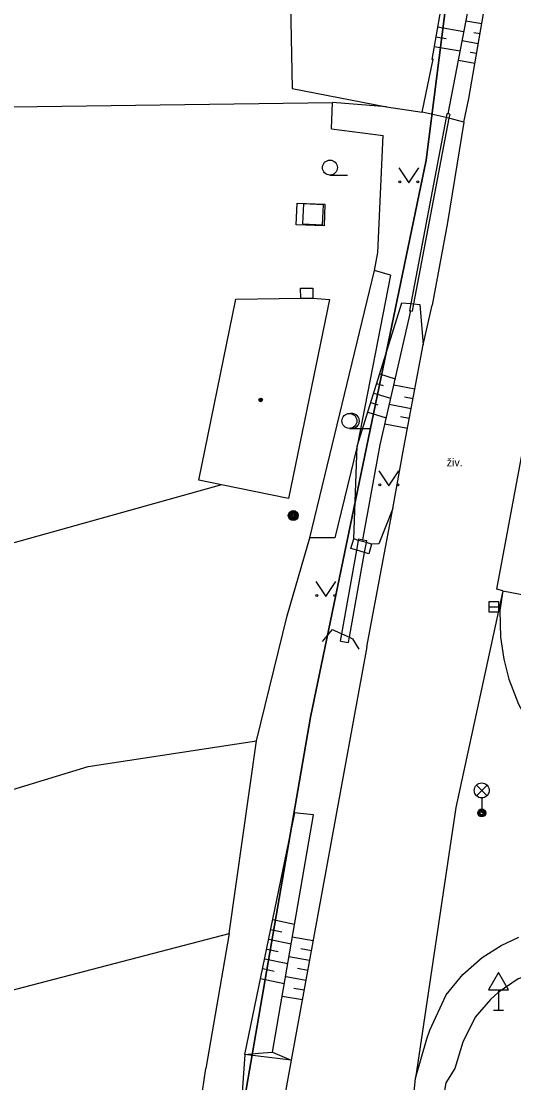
# Model space of a CAD drawing. Extents: x -598233 to -596890, y -1157848 to -1156431.
# Drawn here: x -598066.3 to -598041.7, y -1156687.5 to -1156634.5 of the extents above; entities that cross this region are included whole.
import ezdxf

# ---------------------------------------------------------------- set-up
doc = ezdxf.new("R2010")
doc.units = 0
for name, color, linetype in [('Level 10', 7, 'Continuous'), ('Level 11', 7, 'Continuous'), ('Level 14', 7, 'Continuous'), ('Level 15', 7, 'Continuous'), ('Level 21', 7, 'Continuous'), ('Level 25', 7, 'Continuous'), ('Level 26', 7, 'Continuous'), ('Level 27', 7, 'Continuous'), ('Level 33', 7, 'Continuous'), ('Level 34', 7, 'Continuous'), ('Level 36', 7, 'Continuous'), ('Level 39', 7, 'Continuous'), ('Level 40', 7, 'Continuous'), ('Level 5', 7, 'Continuous'), ('Level 51', 7, 'Continuous'), ('Level 7', 7, 'Continuous'), ('Level 8', 7, 'Continuous'), ('Vrstva 54', 7, 'Continuous'), ('Vrstva 60', 7, 'Continuous')]:
    doc.layers.add(name, color=color, linetype=linetype)

msp = doc.modelspace()

# ---------------------------------------------------------------- linework, layer by layer
at = {"layer": 'Level 10'}
for points in [[(-598044.17, -1156639.53), (-598043.91, -1156638.34), (-598043.1, -1156633.64), (-598042.7, -1156631.74)], [(-598044.17, -1156639.53), (-598044.98, -1156644.54), (-598045.75, -1156648.68)], [(-598049.01, -1156665.75), (-598047.71, -1156658.84), (-598047.16, -1156655.78), (-598046.19, -1156650.66), (-598045.75, -1156648.68)], [(-598042.22, -1156662.95), (-598042.52, -1156662.86), (-598040.53, -1156652.25), (-598040.26, -1156652.16)], [(-598042.22, -1156662.95), (-598042.36, -1156663.93), (-598042.34, -1156665.26), (-598042.1599, -1156666.37), (-598041.9099, -1156667.37), (-598041.44, -1156668.61), (-598040.73, -1156669.88), (-598039.95, -1156670.93), (-598039.7, -1156671.2)], [(-598049.01, -1156665.75), (-598052.78, -1156686.41), (-598053.66, -1156691.19), (-598054.01, -1156693.12), (-598054.41, -1156695.31), (-598055.3, -1156702.76), (-598055.9, -1156707.71), (-598056.02, -1156708.72), (-598056.25, -1156712.35)], [(-598046.58, -1156687.31), (-598046.01, -1156685.34), (-598045.87, -1156684.9), (-598045.04, -1156683.14), (-598044.2199, -1156682.12), (-598043.25, -1156681.27), (-598042.3, -1156680.67), (-598041.4099, -1156680.26)], [(-598048.6, -1156699.78), (-598046.62, -1156687.82), (-598046.58, -1156687.31)]]:
    msp.add_lwpolyline(points, dxfattribs=at)
at = {"layer": 'Level 11'}
for points in [[(-598052.9, -1156629.39), (-598052.73, -1156637.84), (-598048.02, -1156638.76)], [(-598045.69, -1156636.38), (-598045.76, -1156636.39)], [(-598050.77, -1156639.86), (-598050.72, -1156638.54)], [(-598045.05, -1156639.3), (-598046.81, -1156648.59)], [(-598044.91, -1156639.33), (-598046.67, -1156648.61)], [(-598045.01, -1156639.11), (-598045.05, -1156639.3)], [(-598044.87, -1156639.13), (-598044.94, -1156639.12), (-598045.01, -1156639.11)], [(-598044.87, -1156639.13), (-598044.91, -1156639.33)], [(-598052.49, -1156643.57), (-598051.1, -1156643.62), (-598051.14, -1156644.71), (-598052.53, -1156644.6599), (-598052.49, -1156643.57)], [(-598052.31, -1156648.33), (-598052.32, -1156647.83), (-598051.71, -1156647.83), (-598051.71, -1156648.32)], [(-598046.81, -1156648.59), (-598046.88, -1156648.95)], [(-598046.67, -1156648.61), (-598046.74, -1156648.97)], [(-598046.88, -1156648.95), (-598046.81, -1156648.96), (-598046.74, -1156648.97)], [(-598049.51, -1156660.92), (-598049.8, -1156660.84), (-598049.66, -1156660.36)], [(-598049.42, -1156660.43), (-598049.66, -1156660.36)], [(-598049.51, -1156660.92), (-598049.42, -1156660.43)], [(-598049.42, -1156660.43), (-598049.41, -1156660.36)], [(-598049.03, -1156660.54), (-598049.42, -1156660.43)], [(-598049.41, -1156660.36), (-598049.21, -1156660.4), (-598049.01, -1156660.44)], [(-598049.12, -1156661.04), (-598049.03, -1156660.54)], [(-598048.77, -1156660.62), (-598048.91, -1156661.1), (-598049.12, -1156661.04)], [(-598049.03, -1156660.54), (-598049.01, -1156660.44)], [(-598048.77, -1156660.62), (-598049.03, -1156660.54)], [(-598050.26, -1156665.1), (-598049.51, -1156660.92)], [(-598049.88, -1156665.27), (-598049.12, -1156661.04)], [(-598049.12, -1156661.04), (-598049.51, -1156660.92)], [(-598042.22, -1156662.95), (-598044.57, -1156673.78), (-598046.58, -1156687.31)], [(-598042.22, -1156662.95), (-598040.3, -1156663.32), (-598040.4099, -1156664.11), (-598040.32, -1156665.51), (-598039.87, -1156667.38), (-598039.25, -1156668.59), (-598038.61, -1156669.39), (-598038.02, -1156670.12)], [(-598050.33, -1156665.46), (-598050.26, -1156665.1)], [(-598050.33, -1156665.46), (-598049.93, -1156665.54)], [(-598049.93, -1156665.54), (-598049.88, -1156665.27)], [(-598052.34, -1156674.08), (-598052.6, -1156674.05)], [(-598051.68, -1156674.14), (-598052.34, -1156674.08)], [(-598040.4099, -1156681.98), (-598041.45, -1156682.34), (-598042.45, -1156683.02), (-598042.83, -1156683.38), (-598043.6, -1156684.25), (-598044.2199, -1156685.5), (-598044.61, -1156686.83), (-598045.06, -1156687.53), (-598045.14, -1156688.02)], [(-598055.11, -1156686.12), (-598055.44, -1156690.85)], [(-598055.11, -1156686.12), (-598055.44, -1156690.85)], [(-598052.78, -1156686.4099), (-598054.442, -1156686.2029), (-598055.11, -1156686.12)], [(-598052.78, -1156686.4099), (-598054.442, -1156686.2029), (-598055.11, -1156686.12)]]:
    msp.add_lwpolyline(points, dxfattribs=at)
at = {"layer": 'Level 14'}
for points in [[(-598044.94, -1156639.12), (-598043.97, -1156634.01)], [(-598045.05, -1156639.3), (-598046.24, -1156639.03)], [(-598045.05, -1156639.3), (-598046.24, -1156639.03)], [(-598045, -1156639.31), (-598045.05, -1156639.3)], [(-598044.91, -1156639.33), (-598045, -1156639.31)], [(-598044.17, -1156639.53), (-598044.91, -1156639.33)], [(-598049.66, -1156660.36), (-598049.49, -1156655.72), (-598047.26, -1156648.55)], [(-598049.66, -1156660.36), (-598049.49, -1156655.72), (-598047.26, -1156648.55)], [(-598047.26, -1156648.55), (-598046.81, -1156648.59)], [(-598046.81, -1156648.59), (-598046.67, -1156648.61)], [(-598046.67, -1156648.61), (-598046.36, -1156648.64), (-598046.19, -1156650.66)], [(-598048.35, -1156655.65), (-598046.81, -1156648.96)], [(-598049.21, -1156660.4), (-598048.35, -1156655.65)], [(-598047.71, -1156658.84), (-598048.41, -1156660.6)], [(-598048.41, -1156660.6), (-598048.77, -1156660.62)], [(-598051.22, -1156665.48), (-598050.72, -1156664.88), (-598050.62, -1156664.93), (-598050.26, -1156665.1)], [(-598051.22, -1156665.48), (-598050.72, -1156664.88), (-598050.62, -1156664.93), (-598050.26, -1156665.1)], [(-598050.26, -1156665.1), (-598049.88, -1156665.27)], [(-598049.88, -1156665.27), (-598049.72, -1156665.35), (-598049.4, -1156665.86)], [(-598055.11, -1156686.12), (-598052.6, -1156674.05)], [(-598055.11, -1156686.12), (-598052.6, -1156674.05)], [(-598053.7199, -1156686), (-598051.68, -1156674.14)], [(-598055.11, -1156686.12), (-598054.4172, -1156686.0601), (-598053.7199, -1156686)], [(-598055.11, -1156686.12), (-598054.4172, -1156686.0601), (-598053.7199, -1156686)], [(-598053.7199, -1156686), (-598052.78, -1156686.4099)]]:
    msp.add_lwpolyline(points, dxfattribs=at)
at = {"layer": 'Level 15'}
for points in [[(-598045.48, -1156634.76), (-598044.16, -1156634.99)], [(-598045.48, -1156634.76), (-598044.16, -1156634.99)], [(-598043.27, -1156634.62), (-598044.06, -1156634.49)], [(-598045.56, -1156635.26), (-598045.04, -1156635.35)], [(-598045.56, -1156635.26), (-598045.04, -1156635.35)], [(-598043.35, -1156635.12), (-598043.67, -1156635.06)], [(-598045.65, -1156635.75), (-598044.34, -1156635.97)], [(-598045.65, -1156635.75), (-598044.34, -1156635.97)], [(-598043.44, -1156635.61), (-598044.25, -1156635.47)], [(-598043.52, -1156636.1), (-598043.85, -1156636.05)], [(-598043.61, -1156636.59), (-598044.43, -1156636.45)], [(-598048.37, -1156652.11), (-598047.59, -1156652.35)], [(-598048.37, -1156652.11), (-598047.59, -1156652.35)], [(-598048.52, -1156652.59), (-598048.19, -1156652.69)], [(-598048.52, -1156652.59), (-598048.19, -1156652.69)], [(-598046.61, -1156652.87), (-598047.66, -1156652.67)], [(-598048.66, -1156653.07), (-598047.82, -1156653.33)], [(-598048.66, -1156653.07), (-598047.82, -1156653.33)], [(-598046.7, -1156653.36), (-598047.13, -1156653.28)], [(-598048.81, -1156653.54), (-598048.46, -1156653.65)], [(-598048.81, -1156653.54), (-598048.46, -1156653.65)], [(-598046.79, -1156653.85), (-598047.89, -1156653.64)], [(-598048.96, -1156654.02), (-598048.04, -1156654.31)], [(-598048.96, -1156654.02), (-598048.04, -1156654.31)], [(-598046.89, -1156654.34), (-598047.33, -1156654.26)], [(-598046.98, -1156654.83), (-598048.11, -1156654.62)], [(-598053.71, -1156679.38), (-598052.62, -1156679.61)], [(-598053.71, -1156679.38), (-598052.62, -1156679.61)], [(-598053.81, -1156679.87), (-598053.26, -1156679.99)], [(-598053.81, -1156679.87), (-598053.26, -1156679.99)], [(-598053.9099, -1156680.36), (-598052.79, -1156680.6)], [(-598053.9099, -1156680.36), (-598052.79, -1156680.6)], [(-598052.73, -1156680.24), (-598051.69, -1156680.43)], [(-598054.01, -1156680.85), (-598053.44, -1156680.9699)], [(-598054.01, -1156680.85), (-598053.44, -1156680.9699)], [(-598052.3, -1156680.83), (-598051.78, -1156680.92)], [(-598054.11, -1156681.34), (-598052.96, -1156681.58)], [(-598054.11, -1156681.34), (-598052.96, -1156681.58)], [(-598052.9, -1156681.2199), (-598051.87, -1156681.4099)], [(-598054.21, -1156681.83), (-598053.63, -1156681.95)], [(-598054.21, -1156681.83), (-598053.63, -1156681.95)], [(-598052.4699, -1156681.81), (-598051.96, -1156681.9099)], [(-598054.32, -1156682.32), (-598053.13, -1156682.57)], [(-598054.32, -1156682.32), (-598053.13, -1156682.57)], [(-598053.03, -1156682.2199), (-598052.05, -1156682.4)], [(-598052.65, -1156682.8), (-598052.14, -1156682.89)], [(-598053.24, -1156683.2), (-598052.23, -1156683.38)]]:
    msp.add_lwpolyline(points, dxfattribs=at)
at = {"layer": 'Level 21'}
for points in [[(-598047.83, -1156647.17), (-598048.63, -1156646.95)], [(-598047.83, -1156647.17), (-598049.49, -1156655.72), (-598050.6, -1156660.31), (-598051.85, -1156660.31)]]:
    msp.add_lwpolyline(points, dxfattribs=at)
at = {"layer": 'Level 25'}
for radius in [0.25, 0.2, 0.15, 0.1, 0.05]:
    msp.add_circle((-598052.68, -1156659.19), radius, dxfattribs=at)
at = {"layer": 'Level 26'}
msp.add_lwpolyline([(-598052.2142, -1156644.6046), (-598051.2154, -1156644.6542), (-598051.1658, -1156643.6554), (-598052.1646, -1156643.6058)], close=True, dxfattribs=at)
at = {"layer": 'Level 27'}
msp.add_line((-598042.9099, -1156663.75), (-598042.4099, -1156663.75), dxfattribs=at)
msp.add_lwpolyline([(-598042.9099, -1156664), (-598042.4099, -1156664), (-598042.4099, -1156663.5), (-598042.9099, -1156663.5)], close=True, dxfattribs=at)
at = {"layer": 'Level 33'}
for p, q in [((-598043.535, -1156673.19), (-598043.005, -1156672.66)), ((-598043.535, -1156672.66), (-598043.005, -1156673.19)), ((-598043.27, -1156673.3), (-598043.27, -1156674.05))]:
    msp.add_line(p, q, dxfattribs=at)
for centre, radius in [((-598043.27, -1156672.925), 0.375), ((-598043.27, -1156674.05), 0.2), ((-598043.27, -1156674.05), 0.1445), ((-598043.27, -1156674.05), 0.0876)]:
    msp.add_circle(centre, radius, dxfattribs=at)
at = {"layer": 'Level 34'}
for p, q in [((-598042.43, -1156682.8919), (-598042.43, -1156683.9099)), ((-598042.68, -1156683.9099), (-598042.18, -1156683.9099))]:
    msp.add_line(p, q, dxfattribs=at)
msp.add_lwpolyline([(-598042.93, -1156682.8919), (-598041.93, -1156682.8919), (-598042.43, -1156682.0259)], close=True, dxfattribs=at)
at = {"layer": 'Level 36'}
for p, q in [((-598050.85, -1156642.175), (-598049.975, -1156642.175)), ((-598049.88, -1156654.835), (-598048.88, -1156654.835))]:
    msp.add_line(p, q, dxfattribs=at)
for points in [[(-598047.41, -1156641.81), (-598046.91, -1156642.56), (-598046.41, -1156641.81)], [(-598048.41, -1156656.95), (-598047.91, -1156657.7), (-598047.41, -1156656.95)], [(-598051.56, -1156662.48), (-598051.06, -1156663.23), (-598050.56, -1156662.48)]]:
    msp.add_lwpolyline(points, dxfattribs=at)
for centre, radius in [((-598050.8501, -1156641.7999), 0.375), ((-598047.3602, -1156642.5098), 0.05), ((-598046.4608, -1156642.5098), 0.05), ((-598049.88, -1156654.4596), 0.375), ((-598048.3602, -1156657.6498), 0.05), ((-598047.4608, -1156657.6498), 0.05), ((-598051.5102, -1156663.1798), 0.05), ((-598050.6108, -1156663.1798), 0.05)]:
    msp.add_circle(centre, radius, dxfattribs=at)
msp.add_arc((-598049.755, -1156654.4596), 0.375, 260.40593, 99.59407, dxfattribs=at)
at = {"layer": 'Level 39'}
for radius in [0.09, 0.0398]:
    msp.add_circle((-598054.31, -1156653.4099), radius, dxfattribs=at)
at = {"layer": 'Level 5'}
for points in [[(-598057.4, -1156657.42), (-598055.55, -1156648.38)], [(-598055.55, -1156648.38), (-598052.31, -1156648.33)], [(-598050.88, -1156648.39), (-598052.92, -1156658.34)], [(-598052.31, -1156648.33), (-598051.71, -1156648.32)], [(-598051.71, -1156648.32), (-598050.88, -1156648.39)], [(-598056.27, -1156657.65), (-598057.4, -1156657.42)], [(-598052.92, -1156658.34), (-598056.27, -1156657.65)]]:
    msp.add_lwpolyline(points, dxfattribs=at)
at = {"layer": 'Level 51'}
for points in [[(-598071.64, -1156638.83), (-598050.7199, -1156638.54)], [(-598056.27, -1156657.65), (-598106.08, -1156671.58)], [(-598054.52, -1156670.45), (-598052.98, -1156664.2)], [(-598062.92, -1156671.73), (-598054.52, -1156670.45)], [(-598055.88, -1156680.08), (-598054.52, -1156670.45)], [(-598126.75, -1156691.2199), (-598062.92, -1156671.73)], [(-598084.35, -1156687.5), (-598055.88, -1156680.08)]]:
    msp.add_lwpolyline(points, dxfattribs=at)
at = {"layer": 'Level 7'}
for points in [[(-598044.89, -1156627.5), (-598044.47, -1156628.98), (-598045.76, -1156636.39)], [(-598046.24, -1156639.03), (-598045.69, -1156636.38)], [(-598048.02, -1156638.76), (-598050.7199, -1156638.54)], [(-598048.02, -1156638.76), (-598046.24, -1156639.03)], [(-598050.77, -1156639.86), (-598048.2, -1156640.19)], [(-598048.46, -1156646.04), (-598048.2, -1156640.19)], [(-598051.85, -1156660.31), (-598048.63, -1156646.95)], [(-598055.88, -1156680.08), (-598057.05, -1156686.82)]]:
    msp.add_lwpolyline(points, dxfattribs=at)
at = {"layer": 'Level 8'}
for points in [[(-598048.63, -1156646.95), (-598048.46, -1156646.04)], [(-598052.98, -1156664.2), (-598051.85, -1156660.31)], [(-598057.4699, -1156689.65), (-598057.05, -1156686.82)]]:
    msp.add_lwpolyline(points, dxfattribs=at)
at = {"layer": 'Vrstva 54'}
for p, q in [((-598043.7, -1156623.02), (-598046.05, -1156641.42)), ((-598046.05, -1156641.42), (-598051.82, -1156669.27)), ((-598051.82, -1156669.27), (-598056.59, -1156696.84))]:
    msp.add_line(p, q, dxfattribs=at)
at = {"layer": 'Vrstva 60'}
for points in [[(-598056.59, -1156696.84), (-598051.82, -1156669.27), (-598046.05, -1156641.42), (-598043.7, -1156623.02), (-598042.82, -1156612.95), (-598044.06, -1156597.08), (-598044.97, -1156587.7), (-598045.39, -1156583.42), (-598047.43, -1156576.22), (-598049.13, -1156568.65), (-598053.7, -1156549.77), (-598057.74, -1156526.78), (-598060.95, -1156504.97), (-598062.86, -1156497.43), (-598063.01, -1156493.79), (-598060.81, -1156475.95), (-598058.06, -1156465.8), (-598052.09, -1156446.51), (-598048.23, -1156436.86), (-598045.8254, -1156430.8558), (-598232.8901, -1156430.8558), (-598232.8901, -1157835.5817)], [(-596983.0406, -1156430.8558), (-598045.8254, -1156430.8558), (-598048.23, -1156436.86), (-598052.09, -1156446.51), (-598058.06, -1156465.8), (-598060.81, -1156475.95), (-598063.01, -1156493.79), (-598062.86, -1156497.43), (-598060.95, -1156504.97), (-598057.74, -1156526.78), (-598053.7, -1156549.77), (-598049.13, -1156568.65), (-598047.43, -1156576.22), (-598045.39, -1156583.42), (-598044.97, -1156587.7), (-598044.06, -1156597.08), (-598042.82, -1156612.95), (-598043.7, -1156623.02), (-598046.05, -1156641.42), (-598051.82, -1156669.27), (-598056.59, -1156696.84)]]:
    msp.add_lwpolyline(points, dxfattribs=at)

# ---------------------------------------------------------------- texts
at = {"layer": 'Level 40'}
msp.add_text('živ.', height=0.4, dxfattribs=at).set_placement((-598045.02, -1156656.73))

doc.saveas('drawing.dxf')
